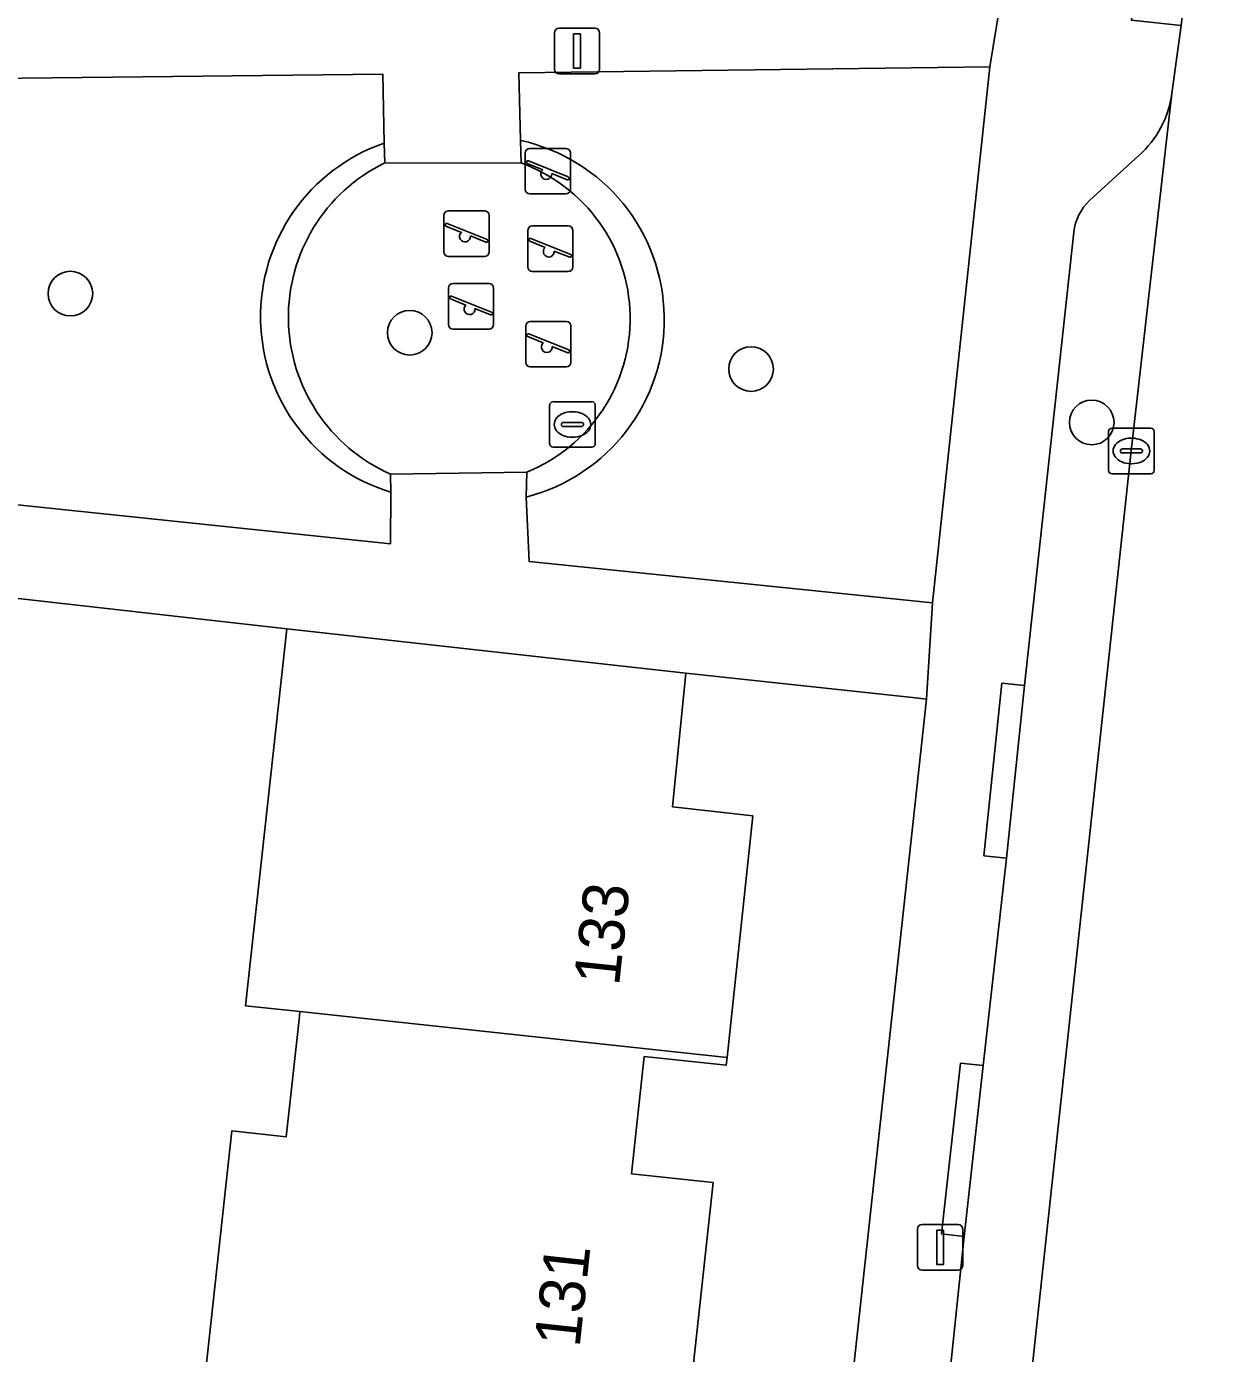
# Model space of a CAD drawing. Extents: x 160732 to 162107, y 387428 to 388479.
# Drawn here: x 162001.79 to 162028.21, y 387877.61 to 387906.72 of the extents above; entities that cross this region are included whole.
import ezdxf

# ---------------------------------------------------------------- set-up
doc = ezdxf.new("R2010")
doc.units = 0
for name, color, linetype in [('IMGEO_Boom', 7, 'Continuous'), ('IMGEO_Erf', 7, 'Continuous'), ('IMGEO_Groenvoorziening', 7, 'Continuous'), ('IMGEO_Haag', 7, 'Continuous'), ('IMGEO_Kolk', 7, 'Continuous'), ('IMGEO_Lichtmast', 7, 'Continuous'), ('IMGEO_Pand', 7, 'Continuous'), ('IMGEO_Pand_nummerreeks', 7, 'Continuous'), ('IMGEO_Parkeervlak_open', 7, 'Continuous'), ('IMGEO_Rijbaan_lokaal_open', 7, 'Continuous'), ('IMGEO_Speelvoorziening', 7, 'Continuous'), ('IMGEO_Voetpad_halfverhard', 7, 'Continuous'), ('IMGEO_Voetpad_open', 7, 'Continuous')]:
    doc.layers.add(name, color=color, linetype=linetype)

msp = doc.modelspace()

# ---------------------------------------------------------------- linework, layer by layer
at = {"layer": 'IMGEO_Boom'}
for centre in [(162002.748, 387900.861), (162010.189, 387900.002), (162017.674, 387899.206), (162025.146, 387898.035)]:
    msp.add_circle(centre, 0.489, dxfattribs=at)
at = {"layer": 'IMGEO_Erf'}
for points in [[(162005.708, 387877.197), (162006.288, 387882.496), (162007.481, 387882.366), (162007.763, 387884.941), (162007.782, 387885.113), (162006.59, 387885.241), (162007.495, 387893.505), (162000.758, 387894.267)], [(162017.051, 387850.917), (162021.522, 387891.968), (162021.213, 387892.001), (162016.241, 387892.539), (162015.952, 387889.603), (162017.713, 387889.403), (162017.147, 387884.105), (162017.129, 387883.936), (162015.334, 387884.131), (162015.054, 387881.556), (162016.843, 387881.361), (162016.266, 387876.051)]]:
    msp.add_lwpolyline(points, dxfattribs=at)
at = {"layer": 'IMGEO_Groenvoorziening'}
for points in [[(162009.627, 387904.161), (162009.596, 387905.676), (162001.026, 387905.578), (162000.047, 387896.386), (162009.766, 387895.37), (162009.774, 387896.506)], [(162022.912, 387905.835), (162012.582, 387905.703), (162012.622, 387904.222)], [(162012.741, 387896.399), (162012.806, 387894.984), (162021.653, 387894.082), (162022.912, 387905.835)], [(162009.641, 387903.729), (162009.627, 387904.161)], [(162012.622, 387904.222), (162012.63, 387903.726)], [(162009.774, 387896.506), (162009.765, 387896.902)], [(162012.757, 387896.946), (162012.741, 387896.399)]]:
    msp.add_lwpolyline(points, dxfattribs=at)
for centre, radius, start, end in [((162010.943, 387900.357), 4.025, 109.0781, 253.1221), ((162010.943, 387900.357), 4.025, 109.0781, 253.1221), ((162011.75, 387900.296), 4.021, 284.2725, 77.4705), ((162011.75, 387900.296), 4.021, 284.2725, 77.4705), ((162011.297, 387900.344), 3.768, 116.0772, 246.0039), ((162011.39, 387900.312), 3.633, 292.1055, 70.0408)]:
    msp.add_arc(centre, radius, start, end, dxfattribs=at)
at = {"layer": 'IMGEO_Haag'}
for points in [[(162009.641, 387903.729), (162009.627, 387904.161)], [(162012.622, 387904.222), (162012.63, 387903.726)], [(162009.774, 387896.506), (162009.765, 387896.902)], [(162012.757, 387896.946), (162012.741, 387896.399)]]:
    msp.add_lwpolyline(points, dxfattribs=at)
for centre, radius, start, end in [((162010.943, 387900.357), 4.025, 109.0781, 253.1221), ((162011.75, 387900.296), 4.021, 284.2725, 77.4705), ((162011.297, 387900.344), 3.768, 116.0772, 246.0039), ((162011.39, 387900.312), 3.633, 292.1055, 70.0408)]:
    msp.add_arc(centre, radius, start, end, dxfattribs=at)
at = {"layer": 'IMGEO_Kolk'}
for p, q in [((162013.258, 387897.565), (162013.258, 387898.417)), ((162013.333, 387898.491), (162014.185, 387898.491)), ((162014.259, 387898.417), (162014.259, 387897.565)), ((162013.517, 387897.985), (162013.517, 387897.997)), ((162013.56, 387898.034), (162013.958, 387898.034)), ((162013.746, 387898.271), (162013.771, 387898.271)), ((162014.001, 387897.997), (162014.001, 387897.985)), ((162013.955, 387897.948), (162013.557, 387897.948)), ((162013.769, 387897.711), (162013.744, 387897.711)), ((162025.515, 387896.984), (162025.515, 387897.836)), ((162025.59, 387897.91), (162026.442, 387897.91)), ((162026.516, 387897.836), (162026.516, 387896.984)), ((162014.185, 387897.491), (162013.333, 387897.491)), ((162025.774, 387897.404), (162025.774, 387897.416)), ((162025.817, 387897.453), (162026.215, 387897.453)), ((162026.003, 387897.69), (162026.028, 387897.69)), ((162026.258, 387897.416), (162026.258, 387897.404)), ((162026.212, 387897.367), (162025.814, 387897.367)), ((162026.026, 387897.13), (162026.001, 387897.13)), ((162026.442, 387896.91), (162025.59, 387896.91))]:
    msp.add_line(p, q, dxfattribs=at)
for points in [[(162013.258, 387897.565), (162013.258, 387898.417)], [(162013.333, 387898.491), (162014.185, 387898.491)], [(162014.259, 387898.417), (162014.259, 387897.565)], [(162025.515, 387896.984), (162025.515, 387897.836)], [(162025.59, 387897.91), (162026.442, 387897.91)], [(162026.516, 387897.836), (162026.516, 387896.984)], [(162014.185, 387897.491), (162013.333, 387897.491)], [(162026.442, 387896.91), (162025.59, 387896.91)]]:
    msp.add_lwpolyline(points, dxfattribs=at)
for centre, radius, start, end in [((162013.335, 387898.415), 0.0765, 91.552, 178.448), ((162013.335, 387898.415), 0.0765, 91.552, 178.448), ((162014.183, 387898.415), 0.0765, 1.552, 88.448), ((162014.183, 387898.415), 0.0765, 1.552, 88.448), ((162013.557, 387897.994), 0.0403, 85.8775, 175.7526), ((162013.962, 387897.996), 0.0386, 1.7309, 96.639), ((162013.554, 387897.984), 0.0366, 178.938, 274.7102), ((162013.958, 387897.991), 0.043, 264.8664, 352.4533), ((162025.592, 387897.834), 0.0765, 91.552, 178.448), ((162025.592, 387897.834), 0.0765, 91.552, 178.448), ((162026.44, 387897.834), 0.0765, 1.552, 88.448), ((162026.44, 387897.834), 0.0765, 1.552, 88.448), ((162013.335, 387897.567), 0.0765, 181.552, 268.448), ((162013.335, 387897.567), 0.0765, 181.552, 268.448), ((162014.183, 387897.567), 0.0765, 271.552, 358.448), ((162014.183, 387897.567), 0.0765, 271.552, 358.448), ((162025.814, 387897.413), 0.0403, 85.8775, 175.7526), ((162026.219, 387897.415), 0.0386, 1.7309, 96.639), ((162025.811, 387897.403), 0.0366, 178.938, 274.7102), ((162026.215, 387897.41), 0.043, 264.8664, 352.4533), ((162025.592, 387896.986), 0.0765, 181.552, 268.448), ((162025.592, 387896.986), 0.0765, 181.552, 268.448), ((162026.44, 387896.986), 0.0765, 271.552, 358.448), ((162026.44, 387896.986), 0.0765, 271.552, 358.448)]:
    msp.add_arc(centre, radius, start, end, dxfattribs=at)
for centre, major_axis, ratio, start_param, end_param in [((162013.745, 387897.991), (-0.387, 0.002), 0.722429, 4.712389, 7.853982), ((162013.77, 387897.991), (-0.39, 0.002), 0.717154, 1.570796, 4.712389), ((162026.002, 387897.41), (-0.387, 0.002), 0.722429, 4.712389, 7.853982), ((162026.027, 387897.41), (-0.39, 0.002), 0.717154, 1.570796, 4.712389)]:
    msp.add_ellipse(centre, major_axis=major_axis, ratio=ratio, start_param=start_param, end_param=end_param, dxfattribs=at)
at = {"layer": 'IMGEO_Lichtmast'}
for p, q in [((162013.361, 387905.782), (162013.361, 387906.582)), ((162013.361, 387906.582), (162013.361, 387905.782)), ((162013.461, 387906.682), (162014.251, 387906.682)), ((162014.251, 387906.682), (162013.461, 387906.682)), ((162014.351, 387906.582), (162014.351, 387905.782)), ((162014.351, 387905.782), (162014.351, 387906.582)), ((162014.251, 387905.682), (162013.461, 387905.682)), ((162013.461, 387905.682), (162014.251, 387905.682)), ((162021.325, 387879.543), (162021.325, 387880.343)), ((162021.325, 387880.343), (162021.325, 387879.543)), ((162021.425, 387880.443), (162022.215, 387880.443)), ((162022.215, 387880.443), (162021.425, 387880.443)), ((162022.315, 387880.343), (162022.315, 387879.543)), ((162022.315, 387879.543), (162022.315, 387880.343)), ((162022.215, 387879.443), (162021.425, 387879.443)), ((162021.425, 387879.443), (162022.215, 387879.443))]:
    msp.add_line(p, q, dxfattribs=at)
for points in [[(162013.781, 387906.557), (162013.931, 387906.557), (162013.931, 387905.807), (162013.781, 387905.807), (162013.781, 387906.557)], [(162021.745, 387880.318), (162021.895, 387880.318), (162021.895, 387879.568), (162021.745, 387879.568), (162021.745, 387880.318)]]:
    msp.add_lwpolyline(points, dxfattribs=at)
for centre, start, end in [((162013.461, 387906.582), 90, 180), ((162013.461, 387906.582), 90, 180), ((162014.251, 387906.582), 0, 90), ((162014.251, 387906.582), 360, 90), ((162013.461, 387905.782), 180, 270), ((162013.461, 387905.782), 180, 270), ((162014.251, 387905.782), 270, 0), ((162014.251, 387905.782), 270, 0), ((162021.425, 387880.343), 90, 180), ((162021.425, 387880.343), 90, 180), ((162022.215, 387880.343), 0, 90), ((162022.215, 387880.343), 360, 90), ((162021.425, 387879.543), 180, 270), ((162021.425, 387879.543), 180, 270), ((162022.215, 387879.543), 270, 0), ((162022.215, 387879.543), 270, 0)]:
    msp.add_arc(centre, 0.1, start, end, dxfattribs=at)
at = {"layer": 'IMGEO_Pand'}
for points in [[(162017.713, 387889.403), (162015.952, 387889.603), (162016.241, 387892.539), (162007.495, 387893.505), (162006.59, 387885.241), (162007.782, 387885.113), (162017.147, 387884.105)], [(162015.334, 387884.131), (162017.129, 387883.936), (162017.147, 387884.105), (162007.782, 387885.113), (162007.763, 387884.941), (162007.481, 387882.366), (162006.288, 387882.496), (162005.708, 387877.197), (162006.9, 387877.068), (162016.266, 387876.051), (162016.843, 387881.361), (162015.054, 387881.556)]]:
    msp.add_lwpolyline(points, close=True, dxfattribs=at)
at = {"layer": 'IMGEO_Parkeervlak_open'}
for points in [[(162021.184, 387852.769), (162021.604, 387856.723), (162023.796, 387876.899), (162026.013, 387897.41), (162026.903, 387905.249)], [(162026.18, 387903.891), (162025.096, 387902.903)], [(162024.751, 387902.211), (162023.673, 387892.264), (162023.278, 387888.479), (162022.765, 387883.927), (162022.35, 387880.181), (162021.901, 387875.91), (162021.493, 387872.158), (162021.016, 387867.851), (162020.612, 387864.105), (162020.13, 387859.809), (162019.738, 387856.052)]]:
    msp.add_lwpolyline(points, dxfattribs=at)
for centre, radius, start, end in [((162024.668, 387905.568), 2.258, 312.0484, 351.8899), ((162025.884, 387902.078), 1.14, 133.6857, 173.3168)]:
    msp.add_arc(centre, radius, start, end, dxfattribs=at)
at = {"layer": 'IMGEO_Rijbaan_lokaal_open'}
msp.add_lwpolyline([(162030.47, 387937.926), (162028.744, 387922.043), (162027.935, 387914.276), (162027.862, 387913.708), (162027.674, 387911.969), (162027.109, 387906.74), (162026.903, 387905.249), (162026.013, 387897.41), (162023.796, 387876.899), (162021.604, 387856.723), (162021.184, 387852.769), (162021.097, 387852.011), (162020.369, 387845.191)], dxfattribs=at)
at = {"layer": 'IMGEO_Speelvoorziening'}
for p, q in [((162012.722, 387903.147), (162012.722, 387903.947)), ((162012.722, 387903.947), (162012.722, 387903.147)), ((162012.822, 387904.047), (162013.612, 387904.047)), ((162013.612, 387904.047), (162012.822, 387904.047)), ((162013.712, 387903.947), (162013.712, 387903.147)), ((162013.712, 387903.147), (162013.712, 387903.947)), ((162013.105, 387903.575), (162012.766, 387903.712)), ((162012.791, 387903.772), (162013.667, 387903.419)), ((162013.643, 387903.359), (162013.303, 387903.496)), ((162013.612, 387903.047), (162012.822, 387903.047)), ((162012.822, 387903.047), (162013.612, 387903.047)), ((162011.04, 387902.677), (162011.83, 387902.677)), ((162011.83, 387902.677), (162011.04, 387902.677)), ((162010.94, 387901.777), (162010.94, 387902.577)), ((162010.94, 387902.577), (162010.94, 387901.777)), ((162011.009, 387902.402), (162011.885, 387902.049)), ((162011.93, 387902.577), (162011.93, 387901.777)), ((162011.93, 387901.777), (162011.93, 387902.577)), ((162011.323, 387902.205), (162010.984, 387902.342)), ((162011.861, 387901.989), (162011.521, 387902.126)), ((162012.776, 387901.446), (162012.776, 387902.246)), ((162012.776, 387902.246), (162012.776, 387901.446)), ((162012.845, 387902.071), (162013.721, 387901.718)), ((162012.876, 387902.346), (162013.666, 387902.346)), ((162013.666, 387902.346), (162012.876, 387902.346)), ((162013.766, 387902.246), (162013.766, 387901.446)), ((162013.766, 387901.446), (162013.766, 387902.246)), ((162013.159, 387901.874), (162012.82, 387902.011)), ((162013.697, 387901.658), (162013.357, 387901.795)), ((162011.83, 387901.677), (162011.04, 387901.677)), ((162011.04, 387901.677), (162011.83, 387901.677)), ((162013.666, 387901.346), (162012.876, 387901.346)), ((162012.876, 387901.346), (162013.666, 387901.346)), ((162011.039, 387900.183), (162011.039, 387900.983)), ((162011.039, 387900.983), (162011.039, 387900.183)), ((162011.139, 387901.083), (162011.929, 387901.083)), ((162011.929, 387901.083), (162011.139, 387901.083)), ((162012.029, 387900.983), (162012.029, 387900.183)), ((162012.029, 387900.183), (162012.029, 387900.983)), ((162011.422, 387900.611), (162011.083, 387900.748)), ((162011.108, 387900.808), (162011.984, 387900.455)), ((162011.96, 387900.395), (162011.62, 387900.532)), ((162011.929, 387900.083), (162011.139, 387900.083)), ((162011.139, 387900.083), (162011.929, 387900.083)), ((162012.733, 387899.353), (162012.733, 387900.153)), ((162012.733, 387900.153), (162012.733, 387899.353)), ((162012.833, 387900.253), (162013.623, 387900.253)), ((162013.623, 387900.253), (162012.833, 387900.253)), ((162013.723, 387900.153), (162013.723, 387899.353)), ((162013.723, 387899.353), (162013.723, 387900.153)), ((162013.116, 387899.781), (162012.777, 387899.918)), ((162012.802, 387899.978), (162013.678, 387899.625)), ((162013.654, 387899.565), (162013.314, 387899.702)), ((162013.623, 387899.253), (162012.833, 387899.253)), ((162012.833, 387899.253), (162013.623, 387899.253))]:
    msp.add_line(p, q, dxfattribs=at)
for centre, radius, start, end in [((162012.822, 387903.947), 0.1, 90, 180), ((162012.822, 387903.947), 0.1, 90, 180), ((162013.612, 387903.947), 0.1, 0, 90), ((162013.612, 387903.947), 0.1, 360, 90), ((162012.779, 387903.742), 0.0327, 68.078, 248.078), ((162013.184, 387903.485), 0.12, 130.9928, 5.1632), ((162013.655, 387903.389), 0.0327, 248.078, 68.078), ((162012.822, 387903.147), 0.1, 180, 270), ((162012.822, 387903.147), 0.1, 180, 270), ((162013.612, 387903.147), 0.1, 270, 0), ((162013.612, 387903.147), 0.1, 270, 0), ((162011.04, 387902.577), 0.1, 90, 180), ((162011.04, 387902.577), 0.1, 90, 180), ((162011.83, 387902.577), 0.1, 0, 90), ((162011.83, 387902.577), 0.1, 360, 90), ((162010.997, 387902.372), 0.0327, 68.078, 248.078), ((162011.402, 387902.115), 0.12, 130.9928, 5.1632), ((162012.876, 387902.246), 0.1, 90, 180), ((162012.876, 387902.246), 0.1, 90, 180), ((162012.833, 387902.041), 0.0327, 68.078, 248.078), ((162013.666, 387902.246), 0.1, 0, 90), ((162013.666, 387902.246), 0.1, 360, 90), ((162011.04, 387901.777), 0.1, 180, 270), ((162011.04, 387901.777), 0.1, 180, 270), ((162011.83, 387901.777), 0.1, 270, 0), ((162011.83, 387901.777), 0.1, 270, 0), ((162011.873, 387902.019), 0.0327, 248.078, 68.078), ((162013.238, 387901.784), 0.12, 130.9928, 5.1632), ((162013.709, 387901.688), 0.0327, 248.078, 68.078), ((162012.876, 387901.446), 0.1, 180, 270), ((162012.876, 387901.446), 0.1, 180, 270), ((162013.666, 387901.446), 0.1, 270, 0), ((162013.666, 387901.446), 0.1, 270, 0), ((162011.139, 387900.983), 0.1, 90, 180), ((162011.139, 387900.983), 0.1, 90, 180), ((162011.929, 387900.983), 0.1, 0, 90), ((162011.929, 387900.983), 0.1, 360, 90), ((162011.096, 387900.778), 0.0327, 68.078, 248.078), ((162011.501, 387900.521), 0.12, 130.9928, 5.1632), ((162011.972, 387900.425), 0.0327, 248.078, 68.078), ((162011.139, 387900.183), 0.1, 180, 270), ((162011.139, 387900.183), 0.1, 180, 270), ((162011.929, 387900.183), 0.1, 270, 0), ((162011.929, 387900.183), 0.1, 270, 0), ((162012.833, 387900.153), 0.1, 90, 180), ((162012.833, 387900.153), 0.1, 90, 180), ((162013.623, 387900.153), 0.1, 0, 90), ((162013.623, 387900.153), 0.1, 360, 90), ((162012.79, 387899.948), 0.0327, 68.078, 248.078), ((162013.195, 387899.691), 0.12, 130.9928, 5.1632), ((162013.666, 387899.595), 0.0327, 248.078, 68.078), ((162012.833, 387899.353), 0.1, 180, 270), ((162012.833, 387899.353), 0.1, 180, 270), ((162013.623, 387899.353), 0.1, 270, 0), ((162013.623, 387899.353), 0.1, 270, 0)]:
    msp.add_arc(centre, radius, start, end, dxfattribs=at)
at = {"layer": 'IMGEO_Voetpad_halfverhard'}
for points in [[(162012.63, 387903.726), (162009.641, 387903.729)], [(162009.765, 387896.902), (162012.757, 387896.946)]]:
    msp.add_lwpolyline(points, dxfattribs=at)
for centre, radius, start, end in [((162011.297, 387900.344), 3.768, 116.0772, 246.0039), ((162011.39, 387900.312), 3.633, 292.1055, 70.0408)]:
    msp.add_arc(centre, radius, start, end, dxfattribs=at)
at = {"layer": 'IMGEO_Voetpad_open'}
for points in [[(162028.209, 387953.505), (162023.785, 387912.414), (162023.267, 387908.03), (162022.912, 387905.835), (162021.653, 387894.082), (162021.522, 387891.968), (162017.051, 387850.917), (162016.574, 387846.529), (162016.213, 387844.358), (162014.832, 387831.536), (162014.724, 387829.456), (162010.24, 387788.363), (162012.257, 387785.712)], [(162026.903, 387905.249), (162027.109, 387906.74), (162026.015, 387906.857), (162026.574, 387912.095), (162026.759, 387913.826), (162027.862, 387913.708), (162027.935, 387914.276)], [(162001.026, 387905.578), (162009.596, 387905.676), (162009.627, 387904.161), (162009.641, 387903.729), (162012.63, 387903.726), (162012.622, 387904.222), (162012.582, 387905.703), (162022.912, 387905.835), (162023.267, 387908.03), (162017.52, 387907.931), (162006.788, 387907.81), (162000, 387907.718)], [(162025.096, 387902.903), (162026.18, 387903.891)], [(162019.738, 387856.052), (162019.241, 387856.103), (162019.633, 387859.86), (162020.13, 387859.809), (162020.612, 387864.105), (162020.115, 387864.158), (162020.519, 387867.904), (162021.016, 387867.851), (162021.493, 387872.158), (162020.996, 387872.212), (162021.404, 387875.964), (162021.901, 387875.91), (162022.35, 387880.181), (162021.854, 387880.236), (162022.269, 387883.982), (162022.765, 387883.927), (162023.278, 387888.479), (162022.781, 387888.53), (162023.176, 387892.315), (162023.673, 387892.264), (162024.751, 387902.211)], [(162000.758, 387894.267), (162007.495, 387893.505), (162016.241, 387892.539), (162021.213, 387892.001), (162021.522, 387891.968), (162021.653, 387894.082), (162012.806, 387894.984), (162012.741, 387896.399), (162012.757, 387896.946), (162009.765, 387896.902), (162009.774, 387896.506), (162009.766, 387895.37), (162000.047, 387896.386)]]:
    msp.add_lwpolyline(points, dxfattribs=at)
for points in [[(162023.278, 387888.479), (162023.673, 387892.264), (162023.176, 387892.315), (162022.781, 387888.53)], [(162022.35, 387880.181), (162022.765, 387883.927), (162022.269, 387883.982), (162021.854, 387880.236)]]:
    msp.add_lwpolyline(points, close=True, dxfattribs=at)
for centre, radius, start, end in [((162024.668, 387905.568), 2.258, 312.0484, 351.8899), ((162025.884, 387902.078), 1.14, 133.6857, 173.3168)]:
    msp.add_arc(centre, radius, start, end, dxfattribs=at)

# ---------------------------------------------------------------- texts
at = {"layer": 'IMGEO_Pand_nummerreeks'}
for s, rotation, p in [('133', 83.9039, (162014.779, 387885.658)), ('131', 83.8008, (162013.913, 387877.727))]:
    msp.add_text(s, height=1, rotation=rotation, dxfattribs=at).set_placement(p)

doc.saveas('drawing.dxf')
